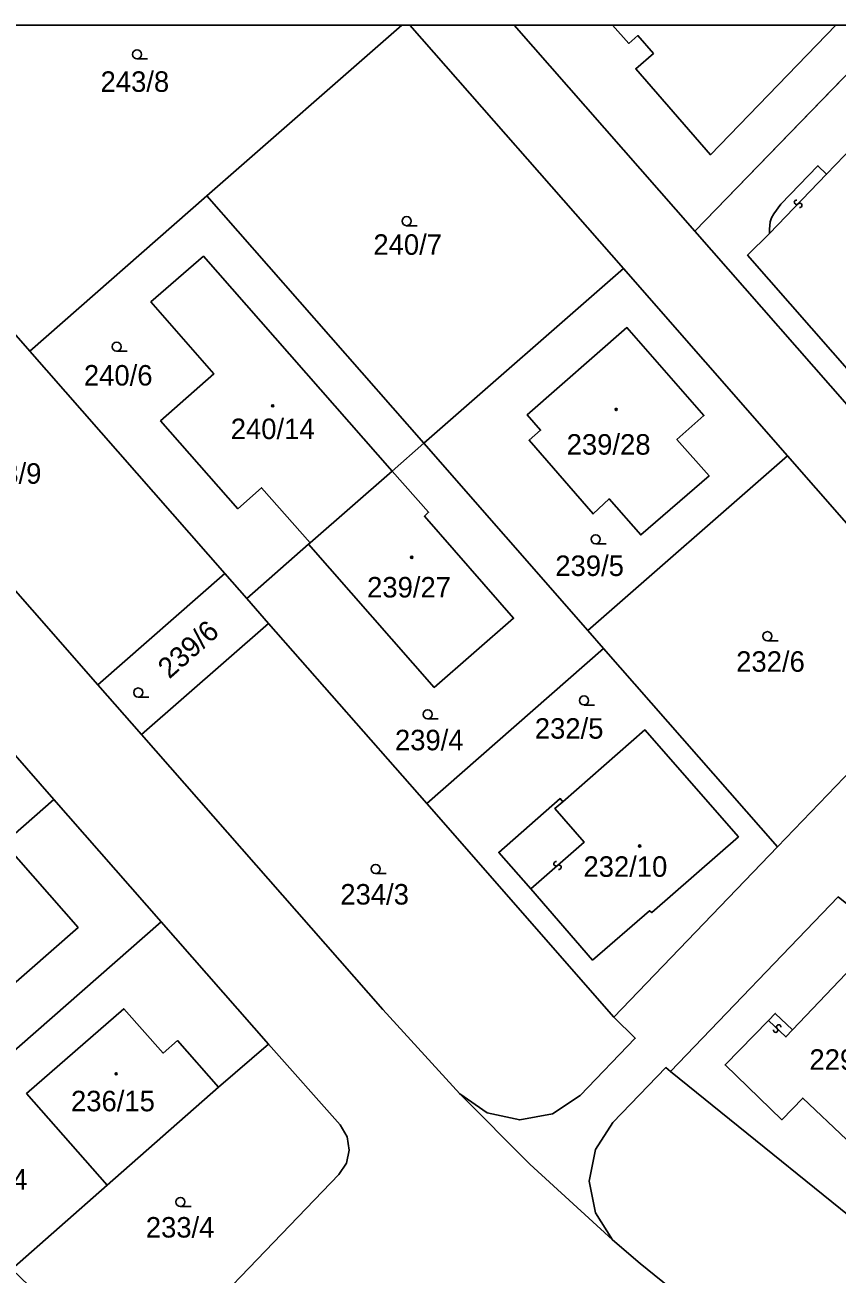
# Model space of a CAD drawing. Extents: x -598233 to -596890, y -1157848 to -1156431.
# Drawn here: x -597891 to -597823.7, y -1156534.4 to -1156430.9 of the extents above; entities that cross this region are included whole.
import ezdxf

# ---------------------------------------------------------------- set-up
doc = ezdxf.new("R2010")
doc.units = 0
for name, color, linetype in [('Level 1', 7, 'Continuous'), ('Level 13', 7, 'Continuous'), ('Level 3', 7, 'Continuous'), ('Level 4', 7, 'Continuous'), ('Level 5', 7, 'Continuous'), ('Level 60', 7, 'Continuous'), ('Vrstva 60', 7, 'Continuous'), ('zajmove_uzemi', 7, 'Continuous')]:
    doc.layers.add(name, color=color, linetype=linetype)

msp = doc.modelspace()

# ---------------------------------------------------------------- linework, layer by layer
at = {"layer": 'Level 1'}
for p, q in [((-597859.75, -1156430.86), (-597875.93, -1156445.03)), ((-597841.4, -1156451.04), (-597859.09, -1156430.86)), ((-597850.46, -1156430.86), (-597835.47, -1156447.95)), ((-597835.47, -1156447.95), (-597818.94, -1156430.86))]:
    msp.add_line(p, q, dxfattribs=at)
for points in [[(-597823.8, -1156430.86), (-597834.18, -1156441.61), (-597840.37, -1156434.49), (-597838.91, -1156433.21), (-597840.2, -1156431.74), (-597840.94, -1156432.39), (-597842.29, -1156430.86)], [(-597824.56, -1156443.23), (-597821.58, -1156440.14), (-597822.35, -1156439.37), (-597819.37, -1156436.31), (-597818.92, -1156435.89), (-597818.3, -1156435.58), (-597817.75, -1156435.45), (-597817.44, -1156435.44), (-597816.74, -1156435.55), (-597816.22, -1156435.78), (-597815.82, -1156436.08), (-597815.67, -1156436.23), (-597815.19, -1156436.93), (-597815.01, -1156437.64), (-597814.98, -1156438.5)], [(-597829.28, -1156448.14), (-597831.1, -1156449.94), (-597822.28, -1156460.02), (-597818.76, -1156456.29), (-597818.89, -1156449.95), (-597814.11, -1156449.79), (-597813.44, -1156449.7), (-597812.77, -1156449.45), (-597812.06, -1156448.99), (-597811.56, -1156448.46), (-597811.33, -1156448.12), (-597811.01, -1156447.49), (-597810.84, -1156446.75), (-597810.76, -1156445.75), (-597810.94, -1156444.97), (-597811.15, -1156444.63), (-597812.77, -1156442.88)], [(-597829.28, -1156448.14), (-597829.28, -1156447.78), (-597829.23, -1156447.19), (-597829.12, -1156446.85), (-597828.93, -1156446.5), (-597828.34, -1156445.7), (-597825.27, -1156442.53), (-597824.56, -1156443.23)], [(-597890.59, -1156457.89), (-597901.65, -1156445.27)], [(-597875.93, -1156445.03), (-597890.59, -1156457.89)], [(-597875.93, -1156445.03), (-597857.95, -1156465.54)], [(-597835.47, -1156447.95), (-597821.46, -1156463.93)], [(-597860.57, -1156467.84), (-597876.21, -1156450.03), (-597880.56, -1156453.82), (-597875.35, -1156459.78), (-597879.76, -1156463.68), (-597873.35, -1156470.96), (-597871.38, -1156469.23), (-597867.36, -1156473.79)], [(-597857.95, -1156465.54), (-597841.4, -1156451.04)], [(-597841.4, -1156451.04), (-597827.79, -1156466.57)], [(-597834.72, -1156463.24), (-597841.1, -1156455.94), (-597849.37, -1156463.17), (-597848.26, -1156464.45), (-597849.22, -1156465.29), (-597843.91, -1156471.39), (-597842.58, -1156470.14), (-597839.96, -1156473.13), (-597834.3, -1156468.24), (-597836.96, -1156465.23), (-597834.72, -1156463.24)], [(-597874.43, -1156476.33), (-597890.59, -1156457.89)], [(-597906.94, -1156460.47), (-597884.95, -1156485.56)], [(-597857.95, -1156465.54), (-597860.57, -1156467.84)], [(-597844.34, -1156481.07), (-597857.95, -1156465.54)], [(-597827.79, -1156466.57), (-597844.34, -1156481.07)], [(-597828.63, -1156499), (-597816.19, -1156486.06), (-597815.28, -1156484.67), (-597814.93, -1156483.04), (-597815.2, -1156481.4), (-597816.05, -1156479.97), (-597827.79, -1156466.57)], [(-597867.5, -1156473.91), (-597857.08, -1156485.78), (-597850.5, -1156480.04), (-597857.89, -1156471.59), (-597857.55, -1156471.26), (-597860.57, -1156467.84)], [(-597860.57, -1156467.84), (-597867.36, -1156473.79)], [(-597867.5, -1156473.91), (-597872.61, -1156478.4)], [(-597867.36, -1156473.79), (-597867.5, -1156473.91)], [(-597884.95, -1156485.56), (-597874.43, -1156476.33)], [(-597872.61, -1156478.4), (-597874.43, -1156476.33)], [(-597870.8, -1156480.47), (-597872.61, -1156478.4)], [(-597881.33, -1156489.69), (-597870.8, -1156480.47)], [(-597857.7, -1156495.41), (-597870.8, -1156480.47)], [(-597844.34, -1156481.07), (-597843.04, -1156482.55)], [(-597843.04, -1156482.55), (-597857.7, -1156495.41)], [(-597828.63, -1156499), (-597843.04, -1156482.55)], [(-597888.59, -1156495.06), (-597897.49, -1156484.91)], [(-597881.33, -1156489.69), (-597884.95, -1156485.56)], [(-597854.96, -1156519.48), (-597861.34, -1156512.49), (-597881.33, -1156489.69)], [(-597846.42, -1156495.25), (-597839.61, -1156489.3), (-597831.86, -1156498.16), (-597839.04, -1156504.45), (-597839.24, -1156504.29), (-597843.95, -1156508.38), (-597849.08, -1156502.48)], [(-597892.72, -1156498.68), (-597888.59, -1156495.06)], [(-597879.7, -1156505.21), (-597888.59, -1156495.06)], [(-597849.08, -1156502.48), (-597851.73, -1156499.46), (-597846.63, -1156494.99), (-597846.42, -1156495.25)], [(-597857.7, -1156495.41), (-597842.19, -1156513.11)], [(-597892.72, -1156498.68), (-597886.59, -1156505.67), (-597894.89, -1156512.94), (-597901.03, -1156505.96)], [(-597842.19, -1156513.11), (-597828.63, -1156499)], [(-597837.5, -1156517.61), (-597823.59, -1156503.14)], [(-597879.7, -1156505.21), (-597901.86, -1156524.63)], [(-597870.8, -1156515.36), (-597879.7, -1156505.21)], [(-597829.37, -1156513.38), (-597832.97, -1156517.08), (-597828.27, -1156521.62), (-597826.54, -1156519.83), (-597822.91, -1156523.27), (-597815.55, -1156515.51), (-597822.42, -1156508.94), (-597827.39, -1156514.18)], [(-597874.96, -1156518.91), (-597878.36, -1156515.06), (-597879.55, -1156516.1), (-597882.81, -1156512.42), (-597890.86, -1156519.45), (-597884.17, -1156527.05)], [(-597829.37, -1156513.38), (-597828.81, -1156512.8), (-597827.39, -1156514.18)], [(-597842.19, -1156513.11), (-597840.42, -1156514.87), (-597844.97, -1156519.6), (-597847.27, -1156521.12), (-597849.99, -1156521.64), (-597852.7, -1156521.06), (-597854.96, -1156519.48)], [(-597881.93, -1156543.78), (-597864.98, -1156526.15), (-597864.36, -1156525.23), (-597864.12, -1156524.13), (-597864.29, -1156523.03), (-597864.87, -1156522.05), (-597870.8, -1156515.36)], [(-597874.96, -1156518.91), (-597870.8, -1156515.36)], [(-597837.5, -1156517.61), (-597837.89, -1156517.29), (-597842.27, -1156521.85), (-597843.72, -1156524.09), (-597844.23, -1156526.71), (-597843.72, -1156529.33), (-597842.29, -1156531.57)], [(-597837.5, -1156517.61), (-597817.8, -1156533.55)], [(-597874.96, -1156518.91), (-597884.17, -1156527.05)], [(-597854.96, -1156519.48), (-597849.14, -1156525.31), (-597842.29, -1156531.57)], [(-597884.17, -1156527.05), (-597892.09, -1156534.02)], [(-597810.07, -1156557.78), (-597840.01, -1156533.53), (-597842.29, -1156531.57)]]:
    msp.add_lwpolyline(points, dxfattribs=at)
at = {"layer": 'Level 13'}
for centre, start, end in [((-597827.05, -1156445.55), 83.503, 315.601), ((-597826.79, -1156445.81), 263.2886, 135.8786), ((-597846.98, -1156500.4), 78.3076, 310.8976), ((-597846.74, -1156500.68), 258.5221, 130.6201), ((-597828.52, -1156513.93), 353.7997, 225.8977), ((-597828.78, -1156514.19), 173.5853, 46.1753)]:
    msp.add_arc(centre, 0.184, start, end, dxfattribs=at)
at = {"layer": 'Level 3'}
for points in [[(-597829.28, -1156448.14), (-597824.56, -1156443.23)], [(-597846.42, -1156495.25), (-597847.08, -1156495.81), (-597844.64, -1156498.6), (-597849.08, -1156502.48)], [(-597829.37, -1156513.38), (-597827.93, -1156514.75), (-597827.39, -1156514.18)]]:
    msp.add_lwpolyline(points, dxfattribs=at)
at = {"layer": 'Level 5'}
for p, q in [((-597881.7, -1156433.67), (-597880.83, -1156433.67)), ((-597859.36, -1156447.5), (-597858.48, -1156447.5)), ((-597883.39, -1156457.91), (-597882.52, -1156457.91)), ((-597843.69, -1156473.87), (-597842.82, -1156473.87)), ((-597829.46, -1156481.91), (-597828.58, -1156481.91)), ((-597881.61, -1156486.58), (-597880.73, -1156486.58)), ((-597844.66, -1156487.24), (-597843.79, -1156487.24)), ((-597857.62, -1156488.39), (-597856.74, -1156488.39)), ((-597861.93, -1156501.21), (-597861.06, -1156501.21)), ((-597878.11, -1156528.82), (-597877.23, -1156528.82))]:
    msp.add_line(p, q, dxfattribs=at)
for centre, radius in [((-597881.7, -1156433.29), 0.375), ((-597859.36, -1156447.12), 0.375), ((-597883.39, -1156457.53), 0.375), ((-597870.46, -1156462.43), 0.09), ((-597870.46, -1156462.43), 0.0521), ((-597842, -1156462.73), 0.09), ((-597842, -1156462.73), 0.0521), ((-597843.69, -1156473.49), 0.375), ((-597858.94, -1156474.99), 0.09), ((-597858.94, -1156474.99), 0.0521), ((-597829.46, -1156481.53), 0.375), ((-597881.61, -1156486.2), 0.375), ((-597844.66, -1156486.86), 0.375), ((-597857.62, -1156488.01), 0.375), ((-597840.05, -1156498.92), 0.09), ((-597840.05, -1156498.92), 0.0521), ((-597861.93, -1156500.83), 0.375), ((-597883.44, -1156517.81), 0.09), ((-597883.44, -1156517.81), 0.0521), ((-597878.11, -1156528.44), 0.375)]:
    msp.add_circle(centre, radius, dxfattribs=at)
at = {"layer": 'Level 60'}
for points in [[(-597822.28, -1156460.02), (-597831.1, -1156449.94), (-597829.28, -1156448.14), (-597829.28, -1156447.78), (-597829.23, -1156447.19), (-597829.12, -1156446.85), (-597828.93, -1156446.5), (-597828.34, -1156445.7), (-597825.27, -1156442.53), (-597824.56, -1156443.23), (-597821.58, -1156440.14)], [(-597906.94, -1156460.47), (-597884.95, -1156485.56), (-597881.33, -1156489.69), (-597861.34, -1156512.49), (-597854.96, -1156519.48), (-597849.14, -1156525.31), (-597842.29, -1156531.57), (-597840.01, -1156533.53), (-597810.07, -1156557.78)], [(-597900.51, -1156570.3), (-597884.15, -1156553.26), (-597884.56, -1156552.48), (-597885.11, -1156551.82), (-597887.48, -1156549.55), (-597881.93, -1156543.78), (-597864.98, -1156526.15), (-597864.36, -1156525.23), (-597864.12, -1156524.13), (-597864.29, -1156523.03), (-597864.87, -1156522.05), (-597870.8, -1156515.36), (-597879.7, -1156505.21), (-597888.59, -1156495.06), (-597897.49, -1156484.91)]]:
    msp.add_lwpolyline(points, dxfattribs=at)
for points in [[(-597884.95, -1156485.56), (-597906.94, -1156460.47), (-597908.13, -1156458.43), (-597908.58, -1156456.12), (-597908.25, -1156453.8), (-597907.16, -1156451.7), (-597902.33, -1156444.49), (-597901.65, -1156445.27), (-597890.59, -1156457.89), (-597874.43, -1156476.33)], [(-597874.43, -1156476.33), (-597890.59, -1156457.89), (-597875.93, -1156445.03), (-597857.95, -1156465.54), (-597860.57, -1156467.84), (-597876.21, -1156450.03), (-597880.56, -1156453.82), (-597875.35, -1156459.78), (-597879.76, -1156463.68), (-597873.35, -1156470.96), (-597871.38, -1156469.23), (-597867.36, -1156473.79), (-597867.5, -1156473.91), (-597872.61, -1156478.4)], [(-597876.21, -1156450.03), (-597860.57, -1156467.84), (-597867.36, -1156473.79), (-597871.38, -1156469.23), (-597873.35, -1156470.96), (-597879.76, -1156463.68), (-597875.35, -1156459.78), (-597880.56, -1156453.82)], [(-597857.95, -1156465.54), (-597841.4, -1156451.04), (-597827.79, -1156466.57), (-597844.34, -1156481.07)], [(-597841.1, -1156455.94), (-597834.72, -1156463.24), (-597836.96, -1156465.23), (-597834.3, -1156468.24), (-597839.96, -1156473.13), (-597842.58, -1156470.14), (-597843.91, -1156471.39), (-597849.22, -1156465.29), (-597848.26, -1156464.45), (-597849.37, -1156463.17)], [(-597834.72, -1156463.24), (-597841.1, -1156455.94), (-597849.37, -1156463.17), (-597848.26, -1156464.45), (-597849.22, -1156465.29), (-597843.91, -1156471.39), (-597842.58, -1156470.14), (-597839.96, -1156473.13), (-597834.3, -1156468.24), (-597836.96, -1156465.23)], [(-597857.95, -1156465.54), (-597844.34, -1156481.07), (-597843.04, -1156482.55), (-597857.7, -1156495.41), (-597870.8, -1156480.47), (-597872.61, -1156478.4), (-597867.5, -1156473.91), (-597857.08, -1156485.78), (-597850.5, -1156480.04), (-597857.89, -1156471.59), (-597857.55, -1156471.26), (-597860.57, -1156467.84)], [(-597844.34, -1156481.07), (-597827.79, -1156466.57), (-597816.05, -1156479.97), (-597815.2, -1156481.4), (-597814.93, -1156483.04), (-597815.28, -1156484.67), (-597816.19, -1156486.06), (-597828.63, -1156499), (-597843.04, -1156482.55)], [(-597857.08, -1156485.78), (-597867.5, -1156473.91), (-597867.36, -1156473.79), (-597860.57, -1156467.84), (-597857.55, -1156471.26), (-597857.89, -1156471.59), (-597850.5, -1156480.04)], [(-597884.95, -1156485.56), (-597874.43, -1156476.33), (-597872.61, -1156478.4), (-597870.8, -1156480.47), (-597881.33, -1156489.69)], [(-597870.8, -1156480.47), (-597857.7, -1156495.41), (-597842.19, -1156513.11), (-597840.42, -1156514.87), (-597844.97, -1156519.6), (-597847.27, -1156521.12), (-597849.99, -1156521.64), (-597852.7, -1156521.06), (-597854.96, -1156519.48), (-597861.34, -1156512.49), (-597881.33, -1156489.69)], [(-597857.7, -1156495.41), (-597843.04, -1156482.55), (-597828.63, -1156499), (-597842.19, -1156513.11)], [(-597911.62, -1156515.24), (-597921.39, -1156505.85), (-597897.49, -1156484.91), (-597888.59, -1156495.06), (-597892.72, -1156498.68), (-597899.19, -1156491.28), (-597907.45, -1156498.48), (-597903.77, -1156502.67), (-597904.28, -1156503.1), (-597901.57, -1156506.44)], [(-597851.73, -1156499.46), (-597846.63, -1156494.99), (-597846.42, -1156495.25), (-597839.61, -1156489.3), (-597831.86, -1156498.16), (-597839.04, -1156504.45), (-597839.24, -1156504.29), (-597843.95, -1156508.38), (-597849.08, -1156502.48)], [(-597846.63, -1156494.99), (-597851.73, -1156499.46), (-597849.08, -1156502.48), (-597843.95, -1156508.38), (-597839.24, -1156504.29), (-597839.04, -1156504.45), (-597831.86, -1156498.16), (-597839.61, -1156489.3), (-597846.42, -1156495.25)], [(-597901.86, -1156524.63), (-597911.62, -1156515.24), (-597901.57, -1156506.44), (-597901.03, -1156505.96), (-597894.89, -1156512.94), (-597886.59, -1156505.67), (-597892.72, -1156498.68), (-597888.59, -1156495.06), (-597879.7, -1156505.21)], [(-597886.59, -1156505.67), (-597894.89, -1156512.94), (-597901.03, -1156505.96), (-597892.72, -1156498.68)], [(-597817.8, -1156533.55), (-597837.5, -1156517.61), (-597823.59, -1156503.14), (-597815.29, -1156509.85), (-597805.22, -1156518)], [(-597892.09, -1156534.02), (-597901.86, -1156524.63), (-597879.7, -1156505.21), (-597870.8, -1156515.36), (-597874.96, -1156518.91), (-597878.36, -1156515.06), (-597879.55, -1156516.1), (-597882.81, -1156512.42), (-597890.86, -1156519.45), (-597884.17, -1156527.05)], [(-597832.97, -1156517.08), (-597829.37, -1156513.38), (-597828.81, -1156512.8), (-597827.39, -1156514.18), (-597822.42, -1156508.94), (-597815.55, -1156515.51), (-597822.91, -1156523.27), (-597826.54, -1156519.83), (-597828.27, -1156521.62)], [(-597829.37, -1156513.38), (-597832.97, -1156517.08), (-597828.27, -1156521.62), (-597826.54, -1156519.83), (-597822.91, -1156523.27), (-597815.55, -1156515.51), (-597822.42, -1156508.94), (-597827.39, -1156514.18), (-597828.81, -1156512.8)], [(-597878.36, -1156515.06), (-597874.96, -1156518.91), (-597884.17, -1156527.05), (-597890.86, -1156519.45), (-597882.81, -1156512.42), (-597879.55, -1156516.1)], [(-597881.93, -1156543.78), (-597892.09, -1156534.02), (-597884.17, -1156527.05), (-597874.96, -1156518.91), (-597870.8, -1156515.36), (-597864.87, -1156522.05), (-597864.29, -1156523.03), (-597864.12, -1156524.13), (-597864.36, -1156525.23), (-597864.98, -1156526.15)], [(-597837.89, -1156517.29), (-597837.5, -1156517.61), (-597817.8, -1156533.55), (-597801.31, -1156546.95), (-597810.07, -1156557.78), (-597840.01, -1156533.53), (-597842.29, -1156531.57), (-597843.72, -1156529.33), (-597844.23, -1156526.71), (-597843.72, -1156524.09), (-597842.27, -1156521.85)]]:
    msp.add_lwpolyline(points, close=True, dxfattribs=at)
at = {"layer": 'Vrstva 60'}
for points in [[(-596983.04, -1156430.86), (-598045.83, -1156430.86), (-598048.23, -1156436.86), (-598052.09, -1156446.51)], [(-597821.46, -1156463.93), (-597835.47, -1156447.95), (-597850.46, -1156430.86), (-597859.09, -1156430.86), (-597841.4, -1156451.04), (-597827.79, -1156466.57), (-597816.05, -1156479.97)], [(-597822.28, -1156460.02), (-597831.1, -1156449.94), (-597829.28, -1156448.14), (-597829.28, -1156447.78), (-597829.23, -1156447.19), (-597829.12, -1156446.85), (-597828.93, -1156446.5), (-597828.34, -1156445.7), (-597825.27, -1156442.53), (-597824.56, -1156443.23), (-597821.58, -1156440.14)], [(-597816.19, -1156486.06), (-597828.63, -1156499), (-597842.19, -1156513.11), (-597840.42, -1156514.87), (-597844.97, -1156519.6), (-597847.27, -1156521.12), (-597849.99, -1156521.64), (-597852.7, -1156521.06), (-597854.96, -1156519.48), (-597849.14, -1156525.31), (-597842.29, -1156531.57), (-597843.72, -1156529.33), (-597844.23, -1156526.71), (-597843.72, -1156524.09), (-597842.27, -1156521.85), (-597837.89, -1156517.29), (-597837.5, -1156517.61), (-597823.59, -1156503.14)]]:
    msp.add_lwpolyline(points, dxfattribs=at)
for points in [[(-597859.75, -1156430.86), (-597891.99, -1156430.86), (-597901.65, -1156445.27), (-597890.59, -1156457.89), (-597875.93, -1156445.03)], [(-597859.09, -1156430.86), (-597859.75, -1156430.86), (-597875.93, -1156445.03), (-597857.95, -1156465.54), (-597841.4, -1156451.04)], [(-597818.94, -1156430.86), (-597823.8, -1156430.86), (-597834.18, -1156441.61), (-597840.37, -1156434.49), (-597838.91, -1156433.21), (-597840.2, -1156431.74), (-597840.94, -1156432.39), (-597842.29, -1156430.86), (-597850.46, -1156430.86), (-597835.47, -1156447.95)], [(-597823.8, -1156430.86), (-597842.29, -1156430.86), (-597840.94, -1156432.39), (-597840.2, -1156431.74), (-597838.91, -1156433.21), (-597840.37, -1156434.49), (-597834.18, -1156441.61)], [(-597805.52, -1156430.86), (-597818.94, -1156430.86), (-597835.47, -1156447.95), (-597821.46, -1156463.93), (-597797.85, -1156439.51), (-597801.36, -1156436.7), (-597805.47, -1156431.54)]]:
    msp.add_lwpolyline(points, close=True, dxfattribs=at)
at = {"layer": 'zajmove_uzemi'}
msp.add_lwpolyline([(-598232.89, -1156430.86), (-596890.46, -1156430.86), (-596890.46, -1157848.46), (-598232.89, -1157848.46)], close=True, dxfattribs=at)

# ---------------------------------------------------------------- texts
at = {"layer": 'Level 4'}
for s, p in [('243/8', (-597884.73, -1156436.4)), ('240/7', (-597862.12, -1156449.91)), ('240/6', (-597886.11, -1156460.75)), ('240/14', (-597873.94, -1156465.19)), ('239/28', (-597846.1, -1156466.48)), ('243/9', (-597895.32, -1156468.89)), ('239/5', (-597847.04, -1156476.54)), ('239/27', (-597862.64, -1156478.32)), ('232/6', (-597832.05, -1156484.48)), ('232/5', (-597848.74, -1156490.03)), ('239/4', (-597860.33, -1156490.99)), ('232/10', (-597844.71, -1156501.48)), ('234/3', (-597864.86, -1156503.78)), ('229/8', (-597825.98, -1156517.48)), ('236/15', (-597887.18, -1156520.92)), ('236/4', (-597896.47, -1156527.41)), ('233/4', (-597880.98, -1156531.39))]:
    msp.add_text(s, height=1.7, dxfattribs=at).set_placement(p)
msp.add_text('239/6', height=1.7, rotation=41.7813, dxfattribs=at).set_placement((-597879.03, -1156485.13))

doc.saveas('drawing.dxf')
